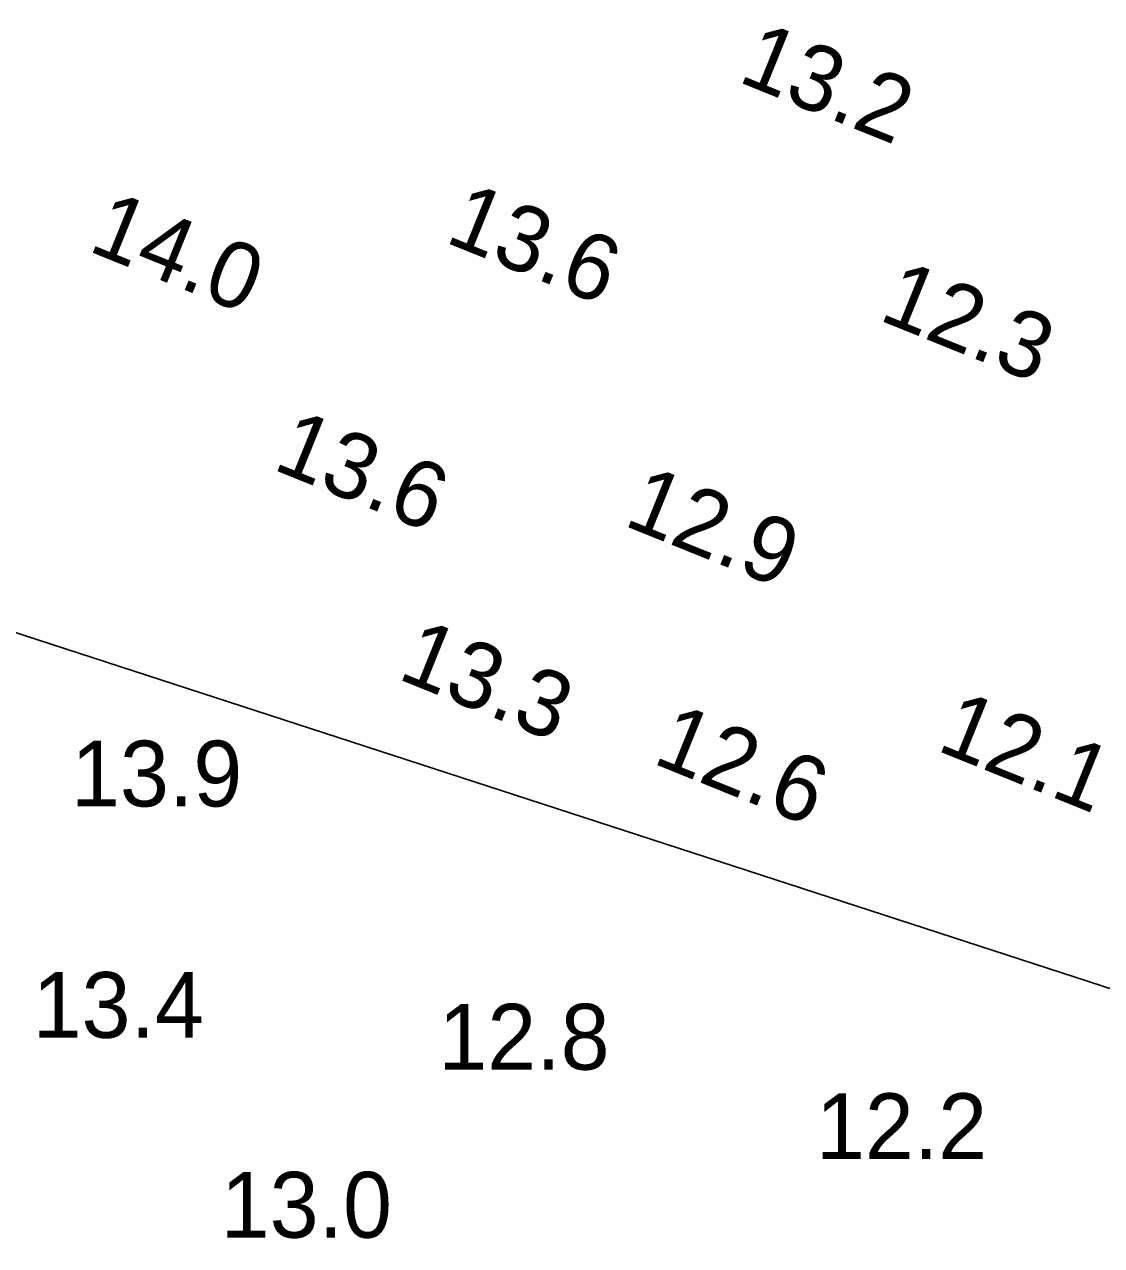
# Model space of a CAD drawing. Extents: x 3040093 to 3056816, y 408076 to 509144.
# Drawn here: x 3043823.6 to 3043905.5, y 438584.6 to 438677.4 of the extents above; entities that cross this region are included whole.
import ezdxf

# ---------------------------------------------------------------- set-up
doc = ezdxf.new("R2010")
doc.units = 0
doc.layers.add('V-ANNO-TEXT', color=7, linetype='Continuous')
doc.layers.add('V-TOPO-SOUN-0810', color=7, linetype='Continuous')

msp = doc.modelspace()

# ---------------------------------------------------------------- linework, layer by layer
at = {"layer": 'V-ANNO-TEXT'}
msp.add_line((3042957.419, 438912.824), (3044893.219, 438282.936), dxfattribs=at)

# ---------------------------------------------------------------- texts
at = {"layer": 'V-TOPO-SOUN-0810'}
for s, p in [('13.2 ', (3043877.773, 438673.09)), ('13.6 ', (3043855.503, 438660.89)), ('14.0 ', (3043828.373, 438660.23)), ('12.3 ', (3043888.473, 438654.98)), ('13.6 ', (3043842.413, 438643.63)), ('12.9 ', (3043869.083, 438639.37)), ('13.3 ', (3043851.893, 438627.714)), ('12.1 ', (3043892.873, 438622.27)), ('12.6 ', (3043871.283, 438621.292))]:
    msp.add_text(s, height=5, rotation=338, dxfattribs=at).set_placement(p)
for s, p in [('13.9 ', (3043827.193, 438617.963)), ('13.4 ', (3043824.273, 438600.38)), ('12.8 ', (3043855.113, 438597.96)), ('12.2 ', (3043883.813, 438591.16)), ('13.0 ', (3043838.573, 438585.19))]:
    msp.add_text(s, height=5, dxfattribs=at).set_placement(p)

doc.saveas('drawing.dxf')
